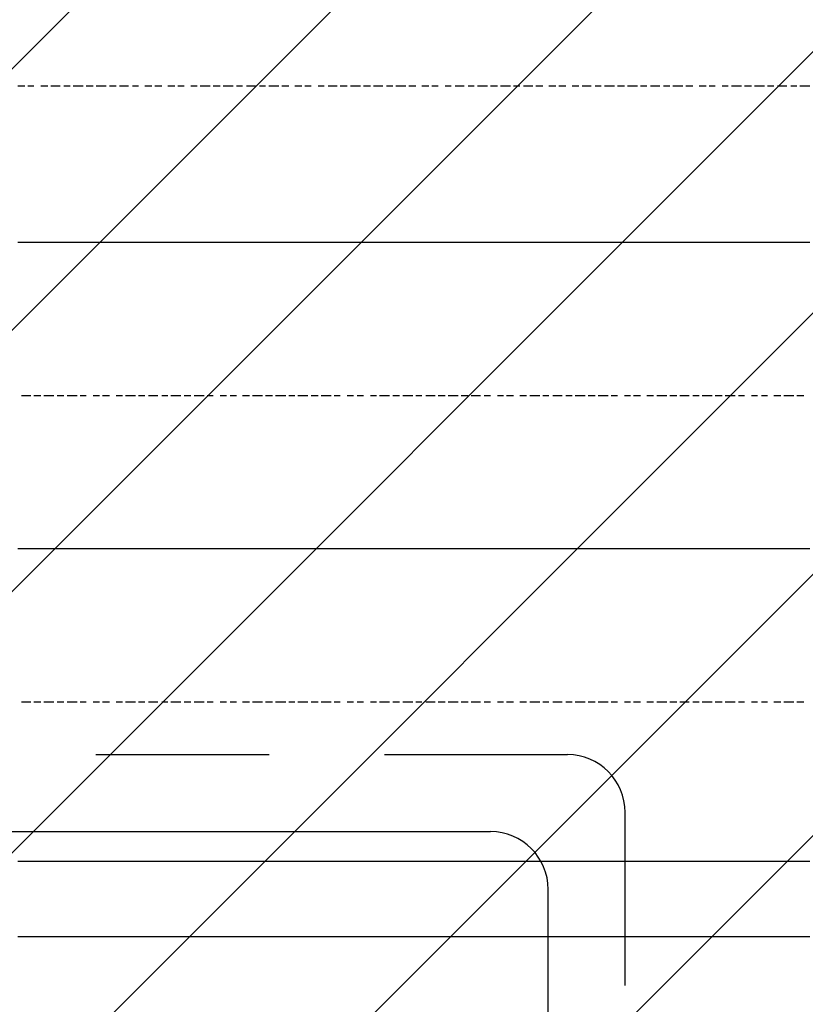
# Model space of a CAD drawing. Extents: x 997 to 109698, y 921 to 94021.
# Tile 489 of 656: x 14461 to 15482, y 45047 to 46326. Entities that reach past the tile are written whole.
import ezdxf

# ---------------------------------------------------------------- set-up
doc = ezdxf.new("R2010")
doc.units = 0
doc.header["$MEASUREMENT"] = 0
doc.layers.add('12', color=7, linetype='CONTINUOUS')
doc.layers.add('28', color=7, linetype='CONTINUOUS')

msp = doc.modelspace()

# ---------------------------------------------------------------- linework, layer by layer
at = {"layer": '12', "color": 1}
for p, q in [((14458.630503, 46239.563401), (14467.630503, 46239.563401)), ((14471.630503, 46239.563401), (14479.630503, 46239.563401)), ((14488.630503, 46239.563401), (14497.630503, 46239.563401)), ((14501.630503, 46239.563401), (14513.630503, 46239.563401)), ((14518.630503, 46239.563401), (14526.630503, 46239.563401)), ((14530.630503, 46239.563401), (14543.630503, 46239.563401)), ((14547.630503, 46239.563401), (14556.630503, 46239.563401)), ((14560.630503, 46239.563401), (14573.630503, 46239.563401)), ((14577.630503, 46239.563401), (14586.630503, 46239.563401)), ((14590.630503, 46239.563401), (14602.630503, 46239.563401)), ((14607.630503, 46239.563401), (14615.630503, 46239.563401)), ((14623.630503, 46239.563401), (14632.630503, 46239.563401)), ((14636.630503, 46239.563401), (14645.630503, 46239.563401)), ((14653.630503, 46239.563401), (14662.630503, 46239.563401)), ((14666.630503, 46239.563401), (14674.630503, 46239.563401)), ((14683.630503, 46239.563401), (14691.630503, 46239.563401)), ((14695.630503, 46239.563401), (14708.630503, 46239.563401)), ((14712.630503, 46239.563401), (14721.630503, 46239.563401)), ((14725.630503, 46239.563401), (14738.630503, 46239.563401)), ((14742.630503, 46239.563401), (14750.630503, 46239.563401)), ((14755.630503, 46239.563401), (14767.630503, 46239.563401)), ((14772.630503, 46239.563401), (14780.630503, 46239.563401)), ((14784.630503, 46239.563401), (14797.630503, 46239.563401)), ((14801.630503, 46239.563401), (14810.630503, 46239.563401)), ((14818.630503, 46239.563401), (14827.630503, 46239.563401)), ((14831.630503, 46239.563401), (14839.630503, 46239.563401)), ((14848.630503, 46239.563401), (14856.630503, 46239.563401)), ((14861.630503, 46239.563401), (14873.630503, 46239.563401)), ((14877.630503, 46239.563401), (14886.630503, 46239.563401)), ((14890.630503, 46239.563401), (14903.630503, 46239.563401)), ((14907.630503, 46239.563401), (14916.630503, 46239.563401)), ((14920.630503, 46239.563401), (14932.630503, 46239.563401)), ((14937.630503, 46239.563401), (14945.630503, 46239.563401)), ((14949.630503, 46239.563401), (14962.630503, 46239.563401)), ((14966.630503, 46239.563401), (14975.630503, 46239.563401)), ((14983.630503, 46239.563401), (14992.630503, 46239.563401)), ((14996.630503, 46239.563401), (15004.630503, 46239.563401)), ((15013.630503, 46239.563401), (15021.630503, 46239.563401)), ((15026.630503, 46239.563401), (15038.630503, 46239.563401)), ((15043.630503, 46239.563401), (15051.630503, 46239.563401)), ((15055.630503, 46239.563401), (15068.630503, 46239.563401)), ((15072.630503, 46239.563401), (15081.630503, 46239.563401)), ((15085.630503, 46239.563401), (15098.630503, 46239.563401)), ((15102.630503, 46239.563401), (15110.630503, 46239.563401)), ((15115.630503, 46239.563401), (15127.630503, 46239.563401)), ((15131.630503, 46239.563401), (15140.630503, 46239.563401)), ((15148.630503, 46239.563401), (15157.630503, 46239.563401)), ((15161.630503, 46239.563401), (15170.630503, 46239.563401)), ((15178.630503, 46239.563401), (15187.630503, 46239.563401)), ((15191.630503, 46239.563401), (15203.630503, 46239.563401)), ((15208.630503, 46239.563401), (15216.630503, 46239.563401)), ((15220.630503, 46239.563401), (15233.630503, 46239.563401)), ((15237.630503, 46239.563401), (15246.630503, 46239.563401)), ((15250.630503, 46239.563401), (15263.630503, 46239.563401)), ((15267.630503, 46239.563401), (15275.630503, 46239.563401)), ((15280.630503, 46239.563401), (15292.630503, 46239.563401)), ((15297.630503, 46239.563401), (15305.630503, 46239.563401)), ((15309.630503, 46239.563401), (15322.630503, 46239.563401)), ((15326.630503, 46239.563401), (15335.630503, 46239.563401)), ((15343.630503, 46239.563401), (15352.630503, 46239.563401)), ((15356.630503, 46239.563401), (15364.630503, 46239.563401)), ((15373.630503, 46239.563401), (15381.630503, 46239.563401)), ((15385.630503, 46239.563401), (15398.630503, 46239.563401)), ((15402.630503, 46239.563401), (15411.630503, 46239.563401)), ((15415.630503, 46239.563401), (15428.630503, 46239.563401)), ((15432.630503, 46239.563401), (15440.630503, 46239.563401)), ((15445.630503, 46239.563401), (15457.630503, 46239.563401)), ((15462.630503, 46239.563401), (15470.630503, 46239.563401)), ((15474.630503, 46239.563401), (15487.630503, 46239.563401)), ((14463.630503, 45837.563401), (14475.630503, 45837.563401)), ((14479.630503, 45837.563401), (14488.630503, 45837.563401)), ((14492.630503, 45837.563401), (14505.630503, 45837.563401)), ((14509.630503, 45837.563401), (14518.630503, 45837.563401)), ((14522.630503, 45837.563401), (14535.630503, 45837.563401)), ((14539.630503, 45837.563401), (14547.630503, 45837.563401)), ((14556.630503, 45837.563401), (14564.630503, 45837.563401)), ((14568.630503, 45837.563401), (14577.630503, 45837.563401)), ((14586.630503, 45837.563401), (14594.630503, 45837.563401)), ((14598.630503, 45837.563401), (14611.630503, 45837.563401)), ((14615.630503, 45837.563401), (14623.630503, 45837.563401)), ((14628.630503, 45837.563401), (14640.630503, 45837.563401)), ((14645.630503, 45837.563401), (14653.630503, 45837.563401)), ((14657.630503, 45837.563401), (14670.630503, 45837.563401)), ((14674.630503, 45837.563401), (14683.630503, 45837.563401)), ((14687.630503, 45837.563401), (14700.630503, 45837.563401)), ((14704.630503, 45837.563401), (14712.630503, 45837.563401)), ((14721.630503, 45837.563401), (14729.630503, 45837.563401)), ((14734.630503, 45837.563401), (14742.630503, 45837.563401)), ((14750.630503, 45837.563401), (14759.630503, 45837.563401)), ((14763.630503, 45837.563401), (14776.630503, 45837.563401)), ((14780.630503, 45837.563401), (14789.630503, 45837.563401)), ((14793.630503, 45837.563401), (14806.630503, 45837.563401)), ((14810.630503, 45837.563401), (14818.630503, 45837.563401)), ((14822.630503, 45837.563401), (14835.630503, 45837.563401)), ((14839.630503, 45837.563401), (14848.630503, 45837.563401)), ((14852.630503, 45837.563401), (14865.630503, 45837.563401)), ((14869.630503, 45837.563401), (14877.630503, 45837.563401)), ((14886.630503, 45837.563401), (14894.630503, 45837.563401)), ((14899.630503, 45837.563401), (14907.630503, 45837.563401)), ((14916.630503, 45837.563401), (14924.630503, 45837.563401)), ((14928.630503, 45837.563401), (14941.630503, 45837.563401)), ((14945.630503, 45837.563401), (14954.630503, 45837.563401)), ((14958.630503, 45837.563401), (14971.630503, 45837.563401)), ((14975.630503, 45837.563401), (14983.630503, 45837.563401)), ((14988.630503, 45837.563401), (15000.630503, 45837.563401)), ((15004.630503, 45837.563401), (15013.630503, 45837.563401)), ((15017.630503, 45837.563401), (15030.630503, 45837.563401)), ((15034.630503, 45837.563401), (15043.630503, 45837.563401)), ((15047.630503, 45837.563401), (15059.630503, 45837.563401)), ((15064.630503, 45837.563401), (15072.630503, 45837.563401)), ((15081.630503, 45837.563401), (15089.630503, 45837.563401)), ((15093.630503, 45837.563401), (15102.630503, 45837.563401)), ((15110.630503, 45837.563401), (15119.630503, 45837.563401)), ((15123.630503, 45837.563401), (15136.630503, 45837.563401)), ((15140.630503, 45837.563401), (15148.630503, 45837.563401)), ((15153.630503, 45837.563401), (15165.630503, 45837.563401)), ((15170.630503, 45837.563401), (15178.630503, 45837.563401)), ((15182.630503, 45837.563401), (15195.630503, 45837.563401)), ((15199.630503, 45837.563401), (15208.630503, 45837.563401)), ((15212.630503, 45837.563401), (15225.630503, 45837.563401)), ((15229.630503, 45837.563401), (15237.630503, 45837.563401)), ((15246.630503, 45837.563401), (15254.630503, 45837.563401)), ((15258.630503, 45837.563401), (15267.630503, 45837.563401)), ((15275.630503, 45837.563401), (15284.630503, 45837.563401)), ((15288.630503, 45837.563401), (15301.630503, 45837.563401)), ((15305.630503, 45837.563401), (15314.630503, 45837.563401)), ((15318.630503, 45837.563401), (15330.630503, 45837.563401)), ((15335.630503, 45837.563401), (15343.630503, 45837.563401)), ((15347.630503, 45837.563401), (15360.630503, 45837.563401)), ((15364.630503, 45837.563401), (15373.630503, 45837.563401)), ((15377.630503, 45837.563401), (15390.630503, 45837.563401)), ((15394.630503, 45837.563401), (15402.630503, 45837.563401)), ((15411.630503, 45837.563401), (15419.630503, 45837.563401)), ((15424.630503, 45837.563401), (15432.630503, 45837.563401)), ((15440.630503, 45837.563401), (15449.630503, 45837.563401)), ((15453.630503, 45837.563401), (15466.630503, 45837.563401)), ((15470.630503, 45837.563401), (15479.630503, 45837.563401)), ((14463.630503, 45439.563401), (14475.630503, 45439.563401)), ((14479.630503, 45439.563401), (14488.630503, 45439.563401)), ((14492.630503, 45439.563401), (14505.630503, 45439.563401)), ((14509.630503, 45439.563401), (14518.630503, 45439.563401)), ((14522.630503, 45439.563401), (14535.630503, 45439.563401)), ((14539.630503, 45439.563401), (14547.630503, 45439.563401)), ((14556.630503, 45439.563401), (14564.630503, 45439.563401)), ((14568.630503, 45439.563401), (14577.630503, 45439.563401)), ((14586.630503, 45439.563401), (14594.630503, 45439.563401)), ((14598.630503, 45439.563401), (14611.630503, 45439.563401)), ((14615.630503, 45439.563401), (14623.630503, 45439.563401)), ((14628.630503, 45439.563401), (14640.630503, 45439.563401)), ((14645.630503, 45439.563401), (14653.630503, 45439.563401)), ((14657.630503, 45439.563401), (14670.630503, 45439.563401)), ((14674.630503, 45439.563401), (14683.630503, 45439.563401)), ((14687.630503, 45439.563401), (14700.630503, 45439.563401)), ((14704.630503, 45439.563401), (14712.630503, 45439.563401)), ((14721.630503, 45439.563401), (14729.630503, 45439.563401)), ((14734.630503, 45439.563401), (14742.630503, 45439.563401)), ((14750.630503, 45439.563401), (14759.630503, 45439.563401)), ((14763.630503, 45439.563401), (14776.630503, 45439.563401)), ((14780.630503, 45439.563401), (14789.630503, 45439.563401)), ((14793.630503, 45439.563401), (14806.630503, 45439.563401)), ((14810.630503, 45439.563401), (14818.630503, 45439.563401)), ((14822.630503, 45439.563401), (14835.630503, 45439.563401)), ((14839.630503, 45439.563401), (14848.630503, 45439.563401)), ((14852.630503, 45439.563401), (14865.630503, 45439.563401)), ((14869.630503, 45439.563401), (14877.630503, 45439.563401)), ((14886.630503, 45439.563401), (14894.630503, 45439.563401)), ((14899.630503, 45439.563401), (14907.630503, 45439.563401)), ((14916.630503, 45439.563401), (14924.630503, 45439.563401)), ((14928.630503, 45439.563401), (14941.630503, 45439.563401)), ((14945.630503, 45439.563401), (14954.630503, 45439.563401)), ((14958.630503, 45439.563401), (14971.630503, 45439.563401)), ((14975.630503, 45439.563401), (14983.630503, 45439.563401)), ((14988.630503, 45439.563401), (15000.630503, 45439.563401)), ((15004.630503, 45439.563401), (15013.630503, 45439.563401)), ((15017.630503, 45439.563401), (15030.630503, 45439.563401)), ((15034.630503, 45439.563401), (15043.630503, 45439.563401)), ((15047.630503, 45439.563401), (15059.630503, 45439.563401)), ((15064.630503, 45439.563401), (15072.630503, 45439.563401)), ((15081.630503, 45439.563401), (15089.630503, 45439.563401)), ((15093.630503, 45439.563401), (15102.630503, 45439.563401)), ((15110.630503, 45439.563401), (15119.630503, 45439.563401)), ((15123.630503, 45439.563401), (15136.630503, 45439.563401)), ((15140.630503, 45439.563401), (15148.630503, 45439.563401)), ((15153.630503, 45439.563401), (15165.630503, 45439.563401)), ((15170.630503, 45439.563401), (15178.630503, 45439.563401)), ((15182.630503, 45439.563401), (15195.630503, 45439.563401)), ((15199.630503, 45439.563401), (15208.630503, 45439.563401)), ((15212.630503, 45439.563401), (15225.630503, 45439.563401)), ((15229.630503, 45439.563401), (15237.630503, 45439.563401)), ((15246.630503, 45439.563401), (15254.630503, 45439.563401)), ((15258.630503, 45439.563401), (15267.630503, 45439.563401)), ((15275.630503, 45439.563401), (15284.630503, 45439.563401)), ((15288.630503, 45439.563401), (15301.630503, 45439.563401)), ((15305.630503, 45439.563401), (15314.630503, 45439.563401)), ((15318.630503, 45439.563401), (15330.630503, 45439.563401)), ((15335.630503, 45439.563401), (15343.630503, 45439.563401)), ((15347.630503, 45439.563401), (15360.630503, 45439.563401)), ((15364.630503, 45439.563401), (15373.630503, 45439.563401)), ((15377.630503, 45439.563401), (15390.630503, 45439.563401)), ((15394.630503, 45439.563401), (15402.630503, 45439.563401)), ((15411.630503, 45439.563401), (15419.630503, 45439.563401)), ((15424.630503, 45439.563401), (15432.630503, 45439.563401)), ((15440.630503, 45439.563401), (15449.630503, 45439.563401)), ((15453.630503, 45439.563401), (15466.630503, 45439.563401)), ((15470.630503, 45439.563401), (15479.630503, 45439.563401))]:
    msp.add_line(p, q, dxfattribs=at)
at = {"layer": '12', "color": 5}
for p, q in [((14458.630503, 46036.563401), (14467.630503, 46036.563401)), ((14467.630503, 46036.563401), (14475.630503, 46036.563401)), ((14475.630503, 46036.563401), (14488.630503, 46036.563401)), ((14488.630503, 46036.563401), (14497.630503, 46036.563401)), ((14497.630503, 46036.563401), (14505.630503, 46036.563401)), ((14505.630503, 46036.563401), (14518.630503, 46036.563401)), ((14518.630503, 46036.563401), (14526.630503, 46036.563401)), ((14526.630503, 46036.563401), (14535.630503, 46036.563401)), ((14535.630503, 46036.563401), (14547.630503, 46036.563401)), ((14547.630503, 46036.563401), (14556.630503, 46036.563401)), ((14556.630503, 46036.563401), (14568.630503, 46036.563401)), ((14568.630503, 46036.563401), (14577.630503, 46036.563401)), ((14577.630503, 46036.563401), (14586.630503, 46036.563401)), ((14586.630503, 46036.563401), (14598.630503, 46036.563401)), ((14598.630503, 46036.563401), (14607.630503, 46036.563401)), ((14607.630503, 46036.563401), (14615.630503, 46036.563401)), ((14615.630503, 46036.563401), (14628.630503, 46036.563401)), ((14628.630503, 46036.563401), (14636.630503, 46036.563401)), ((14636.630503, 46036.563401), (14645.630503, 46036.563401)), ((14645.630503, 46036.563401), (14657.630503, 46036.563401)), ((14657.630503, 46036.563401), (14666.630503, 46036.563401)), ((14666.630503, 46036.563401), (14674.630503, 46036.563401)), ((14674.630503, 46036.563401), (14687.630503, 46036.563401)), ((14687.630503, 46036.563401), (14695.630503, 46036.563401)), ((14695.630503, 46036.563401), (14708.630503, 46036.563401)), ((14708.630503, 46036.563401), (14717.630503, 46036.563401)), ((14717.630503, 46036.563401), (14725.630503, 46036.563401)), ((14725.630503, 46036.563401), (14738.630503, 46036.563401)), ((14738.630503, 46036.563401), (14746.630503, 46036.563401)), ((14746.630503, 46036.563401), (14755.630503, 46036.563401)), ((14755.630503, 46036.563401), (14767.630503, 46036.563401)), ((14767.630503, 46036.563401), (14776.630503, 46036.563401)), ((14776.630503, 46036.563401), (14784.630503, 46036.563401)), ((14784.630503, 46036.563401), (14797.630503, 46036.563401)), ((14797.630503, 46036.563401), (14806.630503, 46036.563401)), ((14806.630503, 46036.563401), (14818.630503, 46036.563401)), ((14818.630503, 46036.563401), (14827.630503, 46036.563401)), ((14827.630503, 46036.563401), (14835.630503, 46036.563401)), ((14835.630503, 46036.563401), (14848.630503, 46036.563401)), ((14848.630503, 46036.563401), (14856.630503, 46036.563401)), ((14856.630503, 46036.563401), (14865.630503, 46036.563401)), ((14865.630503, 46036.563401), (14877.630503, 46036.563401)), ((14877.630503, 46036.563401), (14886.630503, 46036.563401)), ((14886.630503, 46036.563401), (14894.630503, 46036.563401)), ((14894.630503, 46036.563401), (14907.630503, 46036.563401)), ((14907.630503, 46036.563401), (14916.630503, 46036.563401)), ((14916.630503, 46036.563401), (14928.630503, 46036.563401)), ((14928.630503, 46036.563401), (14937.630503, 46036.563401)), ((14937.630503, 46036.563401), (14945.630503, 46036.563401)), ((14945.630503, 46036.563401), (14958.630503, 46036.563401)), ((14958.630503, 46036.563401), (14966.630503, 46036.563401)), ((14966.630503, 46036.563401), (14975.630503, 46036.563401)), ((14975.630503, 46036.563401), (14988.630503, 46036.563401)), ((14988.630503, 46036.563401), (14996.630503, 46036.563401)), ((14996.630503, 46036.563401), (15004.630503, 46036.563401)), ((15004.630503, 46036.563401), (15017.630503, 46036.563401)), ((15017.630503, 46036.563401), (15026.630503, 46036.563401)), ((15026.630503, 46036.563401), (15038.630503, 46036.563401)), ((15038.630503, 46036.563401), (15047.630503, 46036.563401)), ((15047.630503, 46036.563401), (15055.630503, 46036.563401)), ((15055.630503, 46036.563401), (15068.630503, 46036.563401)), ((15068.630503, 46036.563401), (15076.630503, 46036.563401)), ((15076.630503, 46036.563401), (15085.630503, 46036.563401)), ((15085.630503, 46036.563401), (15098.630503, 46036.563401)), ((15098.630503, 46036.563401), (15106.630503, 46036.563401)), ((15106.630503, 46036.563401), (15115.630503, 46036.563401)), ((15115.630503, 46036.563401), (15127.630503, 46036.563401)), ((15127.630503, 46036.563401), (15136.630503, 46036.563401)), ((15136.630503, 46036.563401), (15148.630503, 46036.563401)), ((15148.630503, 46036.563401), (15157.630503, 46036.563401)), ((15157.630503, 46036.563401), (15165.630503, 46036.563401)), ((15165.630503, 46036.563401), (15178.630503, 46036.563401)), ((15178.630503, 46036.563401), (15187.630503, 46036.563401)), ((15187.630503, 46036.563401), (15195.630503, 46036.563401)), ((15195.630503, 46036.563401), (15208.630503, 46036.563401)), ((15208.630503, 46036.563401), (15216.630503, 46036.563401)), ((15216.630503, 46036.563401), (15225.630503, 46036.563401)), ((15225.630503, 46036.563401), (15237.630503, 46036.563401)), ((15237.630503, 46036.563401), (15246.630503, 46036.563401)), ((15246.630503, 46036.563401), (15254.630503, 46036.563401)), ((15254.630503, 46036.563401), (15267.630503, 46036.563401)), ((15267.630503, 46036.563401), (15275.630503, 46036.563401)), ((15275.630503, 46036.563401), (15288.630503, 46036.563401)), ((15288.630503, 46036.563401), (15297.630503, 46036.563401)), ((15297.630503, 46036.563401), (15305.630503, 46036.563401)), ((15305.630503, 46036.563401), (15318.630503, 46036.563401)), ((15318.630503, 46036.563401), (15326.630503, 46036.563401)), ((15326.630503, 46036.563401), (15335.630503, 46036.563401)), ((15335.630503, 46036.563401), (15347.630503, 46036.563401)), ((15347.630503, 46036.563401), (15356.630503, 46036.563401)), ((15356.630503, 46036.563401), (15364.630503, 46036.563401)), ((15364.630503, 46036.563401), (15377.630503, 46036.563401)), ((15377.630503, 46036.563401), (15385.630503, 46036.563401)), ((15385.630503, 46036.563401), (15398.630503, 46036.563401)), ((15398.630503, 46036.563401), (15407.630503, 46036.563401)), ((15407.630503, 46036.563401), (15415.630503, 46036.563401)), ((15415.630503, 46036.563401), (15428.630503, 46036.563401)), ((15428.630503, 46036.563401), (15436.630503, 46036.563401)), ((15436.630503, 46036.563401), (15445.630503, 46036.563401)), ((15445.630503, 46036.563401), (15457.630503, 46036.563401)), ((15457.630503, 46036.563401), (15466.630503, 46036.563401)), ((15466.630503, 46036.563401), (15474.630503, 46036.563401)), ((15474.630503, 46036.563401), (15487.630503, 46036.563401)), ((14458.630503, 45638.563401), (14467.630503, 45638.563401)), ((14467.630503, 45638.563401), (14475.630503, 45638.563401)), ((14475.630503, 45638.563401), (14488.630503, 45638.563401)), ((14488.630503, 45638.563401), (14497.630503, 45638.563401)), ((14497.630503, 45638.563401), (14505.630503, 45638.563401)), ((14505.630503, 45638.563401), (14518.630503, 45638.563401)), ((14518.630503, 45638.563401), (14526.630503, 45638.563401)), ((14526.630503, 45638.563401), (14535.630503, 45638.563401)), ((14535.630503, 45638.563401), (14547.630503, 45638.563401)), ((14547.630503, 45638.563401), (14556.630503, 45638.563401)), ((14556.630503, 45638.563401), (14568.630503, 45638.563401)), ((14568.630503, 45638.563401), (14577.630503, 45638.563401)), ((14577.630503, 45638.563401), (14586.630503, 45638.563401)), ((14586.630503, 45638.563401), (14598.630503, 45638.563401)), ((14598.630503, 45638.563401), (14607.630503, 45638.563401)), ((14607.630503, 45638.563401), (14615.630503, 45638.563401)), ((14615.630503, 45638.563401), (14628.630503, 45638.563401)), ((14628.630503, 45638.563401), (14636.630503, 45638.563401)), ((14636.630503, 45638.563401), (14645.630503, 45638.563401)), ((14645.630503, 45638.563401), (14657.630503, 45638.563401)), ((14657.630503, 45638.563401), (14666.630503, 45638.563401)), ((14666.630503, 45638.563401), (14674.630503, 45638.563401)), ((14674.630503, 45638.563401), (14687.630503, 45638.563401)), ((14687.630503, 45638.563401), (14695.630503, 45638.563401)), ((14695.630503, 45638.563401), (14708.630503, 45638.563401)), ((14708.630503, 45638.563401), (14717.630503, 45638.563401)), ((14717.630503, 45638.563401), (14725.630503, 45638.563401)), ((14725.630503, 45638.563401), (14738.630503, 45638.563401)), ((14738.630503, 45638.563401), (14746.630503, 45638.563401)), ((14746.630503, 45638.563401), (14755.630503, 45638.563401)), ((14755.630503, 45638.563401), (14767.630503, 45638.563401)), ((14767.630503, 45638.563401), (14776.630503, 45638.563401)), ((14776.630503, 45638.563401), (14784.630503, 45638.563401)), ((14784.630503, 45638.563401), (14797.630503, 45638.563401)), ((14797.630503, 45638.563401), (14806.630503, 45638.563401)), ((14806.630503, 45638.563401), (14818.630503, 45638.563401)), ((14818.630503, 45638.563401), (14827.630503, 45638.563401)), ((14827.630503, 45638.563401), (14835.630503, 45638.563401)), ((14835.630503, 45638.563401), (14848.630503, 45638.563401)), ((14848.630503, 45638.563401), (14856.630503, 45638.563401)), ((14856.630503, 45638.563401), (14865.630503, 45638.563401)), ((14865.630503, 45638.563401), (14877.630503, 45638.563401)), ((14877.630503, 45638.563401), (14886.630503, 45638.563401)), ((14886.630503, 45638.563401), (14894.630503, 45638.563401)), ((14894.630503, 45638.563401), (14907.630503, 45638.563401)), ((14907.630503, 45638.563401), (14916.630503, 45638.563401)), ((14916.630503, 45638.563401), (14928.630503, 45638.563401)), ((14928.630503, 45638.563401), (14937.630503, 45638.563401)), ((14937.630503, 45638.563401), (14945.630503, 45638.563401)), ((14945.630503, 45638.563401), (14958.630503, 45638.563401)), ((14958.630503, 45638.563401), (14966.630503, 45638.563401)), ((14966.630503, 45638.563401), (14975.630503, 45638.563401)), ((14975.630503, 45638.563401), (14988.630503, 45638.563401)), ((14988.630503, 45638.563401), (14996.630503, 45638.563401)), ((14996.630503, 45638.563401), (15004.630503, 45638.563401)), ((15004.630503, 45638.563401), (15017.630503, 45638.563401)), ((15017.630503, 45638.563401), (15026.630503, 45638.563401)), ((15026.630503, 45638.563401), (15038.630503, 45638.563401)), ((15038.630503, 45638.563401), (15047.630503, 45638.563401)), ((15047.630503, 45638.563401), (15055.630503, 45638.563401)), ((15055.630503, 45638.563401), (15068.630503, 45638.563401)), ((15068.630503, 45638.563401), (15076.630503, 45638.563401)), ((15076.630503, 45638.563401), (15085.630503, 45638.563401)), ((15085.630503, 45638.563401), (15098.630503, 45638.563401)), ((15098.630503, 45638.563401), (15106.630503, 45638.563401)), ((15106.630503, 45638.563401), (15115.630503, 45638.563401)), ((15115.630503, 45638.563401), (15127.630503, 45638.563401)), ((15127.630503, 45638.563401), (15136.630503, 45638.563401)), ((15136.630503, 45638.563401), (15148.630503, 45638.563401)), ((15148.630503, 45638.563401), (15157.630503, 45638.563401)), ((15157.630503, 45638.563401), (15165.630503, 45638.563401)), ((15165.630503, 45638.563401), (15178.630503, 45638.563401)), ((15178.630503, 45638.563401), (15187.630503, 45638.563401)), ((15187.630503, 45638.563401), (15195.630503, 45638.563401)), ((15195.630503, 45638.563401), (15208.630503, 45638.563401)), ((15208.630503, 45638.563401), (15216.630503, 45638.563401)), ((15216.630503, 45638.563401), (15225.630503, 45638.563401)), ((15225.630503, 45638.563401), (15237.630503, 45638.563401)), ((15237.630503, 45638.563401), (15246.630503, 45638.563401)), ((15246.630503, 45638.563401), (15254.630503, 45638.563401)), ((15254.630503, 45638.563401), (15267.630503, 45638.563401)), ((15267.630503, 45638.563401), (15275.630503, 45638.563401)), ((15275.630503, 45638.563401), (15288.630503, 45638.563401)), ((15288.630503, 45638.563401), (15297.630503, 45638.563401)), ((15297.630503, 45638.563401), (15305.630503, 45638.563401)), ((15305.630503, 45638.563401), (15318.630503, 45638.563401)), ((15318.630503, 45638.563401), (15326.630503, 45638.563401)), ((15326.630503, 45638.563401), (15335.630503, 45638.563401)), ((15335.630503, 45638.563401), (15347.630503, 45638.563401)), ((15347.630503, 45638.563401), (15356.630503, 45638.563401)), ((15356.630503, 45638.563401), (15364.630503, 45638.563401)), ((15364.630503, 45638.563401), (15377.630503, 45638.563401)), ((15377.630503, 45638.563401), (15385.630503, 45638.563401)), ((15385.630503, 45638.563401), (15398.630503, 45638.563401)), ((15398.630503, 45638.563401), (15407.630503, 45638.563401)), ((15407.630503, 45638.563401), (15415.630503, 45638.563401)), ((15415.630503, 45638.563401), (15428.630503, 45638.563401)), ((15428.630503, 45638.563401), (15436.630503, 45638.563401)), ((15436.630503, 45638.563401), (15445.630503, 45638.563401)), ((15445.630503, 45638.563401), (15457.630503, 45638.563401)), ((15457.630503, 45638.563401), (15466.630503, 45638.563401)), ((15466.630503, 45638.563401), (15474.630503, 45638.563401)), ((15474.630503, 45638.563401), (15487.630503, 45638.563401)), ((14458.630503, 45232.563401), (14467.630503, 45232.563401)), ((14467.630503, 45232.563401), (14479.630503, 45232.563401)), ((14479.630503, 45232.563401), (14488.630503, 45232.563401)), ((14488.630503, 45232.563401), (14497.630503, 45232.563401)), ((14497.630503, 45232.563401), (14509.630503, 45232.563401)), ((14509.630503, 45232.563401), (14518.630503, 45232.563401)), ((14518.630503, 45232.563401), (14526.630503, 45232.563401)), ((14526.630503, 45232.563401), (14539.630503, 45232.563401)), ((14539.630503, 45232.563401), (14547.630503, 45232.563401)), ((14547.630503, 45232.563401), (14560.630503, 45232.563401)), ((14560.630503, 45232.563401), (14568.630503, 45232.563401)), ((14568.630503, 45232.563401), (14577.630503, 45232.563401)), ((14577.630503, 45232.563401), (14590.630503, 45232.563401)), ((14590.630503, 45232.563401), (14598.630503, 45232.563401)), ((14598.630503, 45232.563401), (14607.630503, 45232.563401)), ((14607.630503, 45232.563401), (14619.630503, 45232.563401)), ((14619.630503, 45232.563401), (14628.630503, 45232.563401)), ((14628.630503, 45232.563401), (14636.630503, 45232.563401)), ((14636.630503, 45232.563401), (14649.630503, 45232.563401)), ((14649.630503, 45232.563401), (14657.630503, 45232.563401)), ((14657.630503, 45232.563401), (14670.630503, 45232.563401)), ((14670.630503, 45232.563401), (14679.630503, 45232.563401)), ((14679.630503, 45232.563401), (14687.630503, 45232.563401)), ((14687.630503, 45232.563401), (14700.630503, 45232.563401)), ((14700.630503, 45232.563401), (14708.630503, 45232.563401)), ((14708.630503, 45232.563401), (14717.630503, 45232.563401)), ((14717.630503, 45232.563401), (14729.630503, 45232.563401)), ((14729.630503, 45232.563401), (14738.630503, 45232.563401)), ((14738.630503, 45232.563401), (14746.630503, 45232.563401)), ((14746.630503, 45232.563401), (14759.630503, 45232.563401)), ((14759.630503, 45232.563401), (14767.630503, 45232.563401)), ((14767.630503, 45232.563401), (14780.630503, 45232.563401)), ((14780.630503, 45232.563401), (14789.630503, 45232.563401)), ((14789.630503, 45232.563401), (14797.630503, 45232.563401)), ((14797.630503, 45232.563401), (14810.630503, 45232.563401)), ((14810.630503, 45232.563401), (14818.630503, 45232.563401)), ((14818.630503, 45232.563401), (14827.630503, 45232.563401)), ((14827.630503, 45232.563401), (14839.630503, 45232.563401)), ((14839.630503, 45232.563401), (14848.630503, 45232.563401)), ((14848.630503, 45232.563401), (14856.630503, 45232.563401)), ((14856.630503, 45232.563401), (14869.630503, 45232.563401)), ((14869.630503, 45232.563401), (14877.630503, 45232.563401)), ((14877.630503, 45232.563401), (14890.630503, 45232.563401)), ((14890.630503, 45232.563401), (14899.630503, 45232.563401)), ((14899.630503, 45232.563401), (14907.630503, 45232.563401)), ((14907.630503, 45232.563401), (14920.630503, 45232.563401)), ((14920.630503, 45232.563401), (14928.630503, 45232.563401)), ((14928.630503, 45232.563401), (14937.630503, 45232.563401)), ((14937.630503, 45232.563401), (14949.630503, 45232.563401)), ((14949.630503, 45232.563401), (14958.630503, 45232.563401)), ((14958.630503, 45232.563401), (14966.630503, 45232.563401)), ((14966.630503, 45232.563401), (14979.630503, 45232.563401)), ((14979.630503, 45232.563401), (14988.630503, 45232.563401)), ((14988.630503, 45232.563401), (14996.630503, 45232.563401)), ((14996.630503, 45232.563401), (15009.630503, 45232.563401)), ((15009.630503, 45232.563401), (15017.630503, 45232.563401)), ((15017.630503, 45232.563401), (15030.630503, 45232.563401)), ((15030.630503, 45232.563401), (15038.630503, 45232.563401)), ((15038.630503, 45232.563401), (15047.630503, 45232.563401)), ((15047.630503, 45232.563401), (15059.630503, 45232.563401)), ((15059.630503, 45232.563401), (15068.630503, 45232.563401)), ((15068.630503, 45232.563401), (15076.630503, 45232.563401)), ((15076.630503, 45232.563401), (15089.630503, 45232.563401)), ((15089.630503, 45232.563401), (15098.630503, 45232.563401)), ((15098.630503, 45232.563401), (15106.630503, 45232.563401)), ((15106.630503, 45232.563401), (15119.630503, 45232.563401)), ((15119.630503, 45232.563401), (15127.630503, 45232.563401)), ((15127.630503, 45232.563401), (15140.630503, 45232.563401)), ((15140.630503, 45232.563401), (15148.630503, 45232.563401)), ((15148.630503, 45232.563401), (15157.630503, 45232.563401)), ((15157.630503, 45232.563401), (15170.630503, 45232.563401)), ((15170.630503, 45232.563401), (15178.630503, 45232.563401)), ((15178.630503, 45232.563401), (15187.630503, 45232.563401)), ((15187.630503, 45232.563401), (15199.630503, 45232.563401)), ((15199.630503, 45232.563401), (15208.630503, 45232.563401)), ((15208.630503, 45232.563401), (15216.630503, 45232.563401)), ((15216.630503, 45232.563401), (15229.630503, 45232.563401)), ((15229.630503, 45232.563401), (15237.630503, 45232.563401)), ((15237.630503, 45232.563401), (15250.630503, 45232.563401)), ((15250.630503, 45232.563401), (15258.630503, 45232.563401)), ((15258.630503, 45232.563401), (15267.630503, 45232.563401)), ((15267.630503, 45232.563401), (15280.630503, 45232.563401)), ((15280.630503, 45232.563401), (15288.630503, 45232.563401)), ((15288.630503, 45232.563401), (15297.630503, 45232.563401)), ((15297.630503, 45232.563401), (15309.630503, 45232.563401)), ((15309.630503, 45232.563401), (15318.630503, 45232.563401)), ((15318.630503, 45232.563401), (15326.630503, 45232.563401)), ((15326.630503, 45232.563401), (15339.630503, 45232.563401)), ((15339.630503, 45232.563401), (15347.630503, 45232.563401)), ((15347.630503, 45232.563401), (15360.630503, 45232.563401)), ((15360.630503, 45232.563401), (15369.630503, 45232.563401)), ((15369.630503, 45232.563401), (15377.630503, 45232.563401)), ((15377.630503, 45232.563401), (15390.630503, 45232.563401)), ((15390.630503, 45232.563401), (15398.630503, 45232.563401)), ((15398.630503, 45232.563401), (15407.630503, 45232.563401)), ((15407.630503, 45232.563401), (15419.630503, 45232.563401)), ((15419.630503, 45232.563401), (15428.630503, 45232.563401)), ((15428.630503, 45232.563401), (15436.630503, 45232.563401)), ((15436.630503, 45232.563401), (15449.630503, 45232.563401)), ((15449.630503, 45232.563401), (15457.630503, 45232.563401)), ((15457.630503, 45232.563401), (15470.630503, 45232.563401)), ((15470.630503, 45232.563401), (15479.630503, 45232.563401)), ((15479.630503, 45232.563401), (15487.630503, 45232.563401))]:
    msp.add_line(p, q, dxfattribs=at)
at = {"layer": '12', "color": 24}
for p, q in [((14560.136202, 45370.953237), (14785.136202, 45370.953237)), ((14935.136202, 45370.953237), (15172.636205, 45370.953237)), ((15247.636205, 45070.953237), (15247.636205, 45295.953237)), ((7522.636198, 45270.953237), (15072.636205, 45270.953237)), ((15147.636205, 35595.953237), (15147.636205, 45195.953237))]:
    msp.add_line(p, q, dxfattribs=at)
at = {"layer": '12', "color": 44}
for p, q in [((14458.630503, 45134.563401), (14467.630503, 45134.563401)), ((14467.630503, 45134.563401), (14479.630503, 45134.563401)), ((14479.630503, 45134.563401), (14488.630503, 45134.563401)), ((14488.630503, 45134.563401), (14497.630503, 45134.563401)), ((14497.630503, 45134.563401), (14509.630503, 45134.563401)), ((14509.630503, 45134.563401), (14518.630503, 45134.563401)), ((14518.630503, 45134.563401), (14526.630503, 45134.563401)), ((14526.630503, 45134.563401), (14539.630503, 45134.563401)), ((14539.630503, 45134.563401), (14547.630503, 45134.563401)), ((14547.630503, 45134.563401), (14560.630503, 45134.563401)), ((14560.630503, 45134.563401), (14568.630503, 45134.563401)), ((14568.630503, 45134.563401), (14577.630503, 45134.563401)), ((14577.630503, 45134.563401), (14590.630503, 45134.563401)), ((14590.630503, 45134.563401), (14598.630503, 45134.563401)), ((14598.630503, 45134.563401), (14607.630503, 45134.563401)), ((14607.630503, 45134.563401), (14619.630503, 45134.563401)), ((14619.630503, 45134.563401), (14628.630503, 45134.563401)), ((14628.630503, 45134.563401), (14636.630503, 45134.563401)), ((14636.630503, 45134.563401), (14649.630503, 45134.563401)), ((14649.630503, 45134.563401), (14657.630503, 45134.563401)), ((14657.630503, 45134.563401), (14670.630503, 45134.563401)), ((14670.630503, 45134.563401), (14679.630503, 45134.563401)), ((14679.630503, 45134.563401), (14687.630503, 45134.563401)), ((14687.630503, 45134.563401), (14700.630503, 45134.563401)), ((14700.630503, 45134.563401), (14708.630503, 45134.563401)), ((14708.630503, 45134.563401), (14717.630503, 45134.563401)), ((14717.630503, 45134.563401), (14729.630503, 45134.563401)), ((14729.630503, 45134.563401), (14738.630503, 45134.563401)), ((14738.630503, 45134.563401), (14746.630503, 45134.563401)), ((14746.630503, 45134.563401), (14759.630503, 45134.563401)), ((14759.630503, 45134.563401), (14767.630503, 45134.563401)), ((14767.630503, 45134.563401), (14780.630503, 45134.563401)), ((14780.630503, 45134.563401), (14789.630503, 45134.563401)), ((14789.630503, 45134.563401), (14797.630503, 45134.563401)), ((14797.630503, 45134.563401), (14810.630503, 45134.563401)), ((14810.630503, 45134.563401), (14818.630503, 45134.563401)), ((14818.630503, 45134.563401), (14827.630503, 45134.563401)), ((14827.630503, 45134.563401), (14839.630503, 45134.563401)), ((14839.630503, 45134.563401), (14848.630503, 45134.563401)), ((14848.630503, 45134.563401), (14856.630503, 45134.563401)), ((14856.630503, 45134.563401), (14869.630503, 45134.563401)), ((14869.630503, 45134.563401), (14877.630503, 45134.563401)), ((14877.630503, 45134.563401), (14890.630503, 45134.563401)), ((14890.630503, 45134.563401), (14899.630503, 45134.563401)), ((14899.630503, 45134.563401), (14907.630503, 45134.563401)), ((14907.630503, 45134.563401), (14920.630503, 45134.563401)), ((14920.630503, 45134.563401), (14928.630503, 45134.563401)), ((14928.630503, 45134.563401), (14937.630503, 45134.563401)), ((14937.630503, 45134.563401), (14949.630503, 45134.563401)), ((14949.630503, 45134.563401), (14958.630503, 45134.563401)), ((14958.630503, 45134.563401), (14966.630503, 45134.563401)), ((14966.630503, 45134.563401), (14979.630503, 45134.563401)), ((14979.630503, 45134.563401), (14988.630503, 45134.563401)), ((14988.630503, 45134.563401), (14996.630503, 45134.563401)), ((14996.630503, 45134.563401), (15009.630503, 45134.563401)), ((15009.630503, 45134.563401), (15017.630503, 45134.563401)), ((15017.630503, 45134.563401), (15030.630503, 45134.563401)), ((15030.630503, 45134.563401), (15038.630503, 45134.563401)), ((15038.630503, 45134.563401), (15047.630503, 45134.563401)), ((15047.630503, 45134.563401), (15059.630503, 45134.563401)), ((15059.630503, 45134.563401), (15068.630503, 45134.563401)), ((15068.630503, 45134.563401), (15076.630503, 45134.563401)), ((15076.630503, 45134.563401), (15089.630503, 45134.563401)), ((15089.630503, 45134.563401), (15098.630503, 45134.563401)), ((15098.630503, 45134.563401), (15106.630503, 45134.563401)), ((15106.630503, 45134.563401), (15119.630503, 45134.563401)), ((15119.630503, 45134.563401), (15127.630503, 45134.563401)), ((15127.630503, 45134.563401), (15140.630503, 45134.563401)), ((15140.630503, 45134.563401), (15148.630503, 45134.563401)), ((15148.630503, 45134.563401), (15157.630503, 45134.563401)), ((15157.630503, 45134.563401), (15170.630503, 45134.563401)), ((15170.630503, 45134.563401), (15178.630503, 45134.563401)), ((15178.630503, 45134.563401), (15187.630503, 45134.563401)), ((15187.630503, 45134.563401), (15199.630503, 45134.563401)), ((15199.630503, 45134.563401), (15208.630503, 45134.563401)), ((15208.630503, 45134.563401), (15216.630503, 45134.563401)), ((15216.630503, 45134.563401), (15229.630503, 45134.563401)), ((15229.630503, 45134.563401), (15237.630503, 45134.563401)), ((15237.630503, 45134.563401), (15250.630503, 45134.563401)), ((15250.630503, 45134.563401), (15258.630503, 45134.563401)), ((15258.630503, 45134.563401), (15267.630503, 45134.563401)), ((15267.630503, 45134.563401), (15280.630503, 45134.563401)), ((15280.630503, 45134.563401), (15288.630503, 45134.563401)), ((15288.630503, 45134.563401), (15297.630503, 45134.563401)), ((15297.630503, 45134.563401), (15309.630503, 45134.563401)), ((15309.630503, 45134.563401), (15318.630503, 45134.563401)), ((15318.630503, 45134.563401), (15326.630503, 45134.563401)), ((15326.630503, 45134.563401), (15339.630503, 45134.563401)), ((15339.630503, 45134.563401), (15347.630503, 45134.563401)), ((15347.630503, 45134.563401), (15360.630503, 45134.563401)), ((15360.630503, 45134.563401), (15369.630503, 45134.563401)), ((15369.630503, 45134.563401), (15377.630503, 45134.563401)), ((15377.630503, 45134.563401), (15390.630503, 45134.563401)), ((15390.630503, 45134.563401), (15398.630503, 45134.563401)), ((15398.630503, 45134.563401), (15407.630503, 45134.563401)), ((15407.630503, 45134.563401), (15419.630503, 45134.563401)), ((15419.630503, 45134.563401), (15428.630503, 45134.563401)), ((15428.630503, 45134.563401), (15436.630503, 45134.563401)), ((15436.630503, 45134.563401), (15449.630503, 45134.563401)), ((15449.630503, 45134.563401), (15457.630503, 45134.563401)), ((15457.630503, 45134.563401), (15470.630503, 45134.563401)), ((15470.630503, 45134.563401), (15479.630503, 45134.563401)), ((15479.630503, 45134.563401), (15487.630503, 45134.563401))]:
    msp.add_line(p, q, dxfattribs=at)
at = {"layer": '12', "color": 24}
for centre in [(15172.636205, 45295.953237), (15072.636205, 45195.953237)]:
    msp.add_arc(centre, 75, 0, 90, dxfattribs=at)
at = {"layer": '28', "color": 2}
for p, q in [((13310.038255, 45120.658275), (26875.335218, 58685.955237)), ((13472.636205, 44943.844969), (27214.746473, 58685.955237)), ((13472.636205, 44604.433715), (27554.157728, 58685.955237)), ((13472.636205, 44265.02246), (27893.568983, 58685.955237)), ((13472.636205, 43925.611205), (28232.980238, 58685.955237)), ((13472.636205, 43586.19995), (28572.391493, 58685.955237)), ((13646.505785, 43420.658275), (28911.802748, 58685.955237))]:
    msp.add_line(p, q, dxfattribs=at)

doc.saveas('drawing.dxf')
